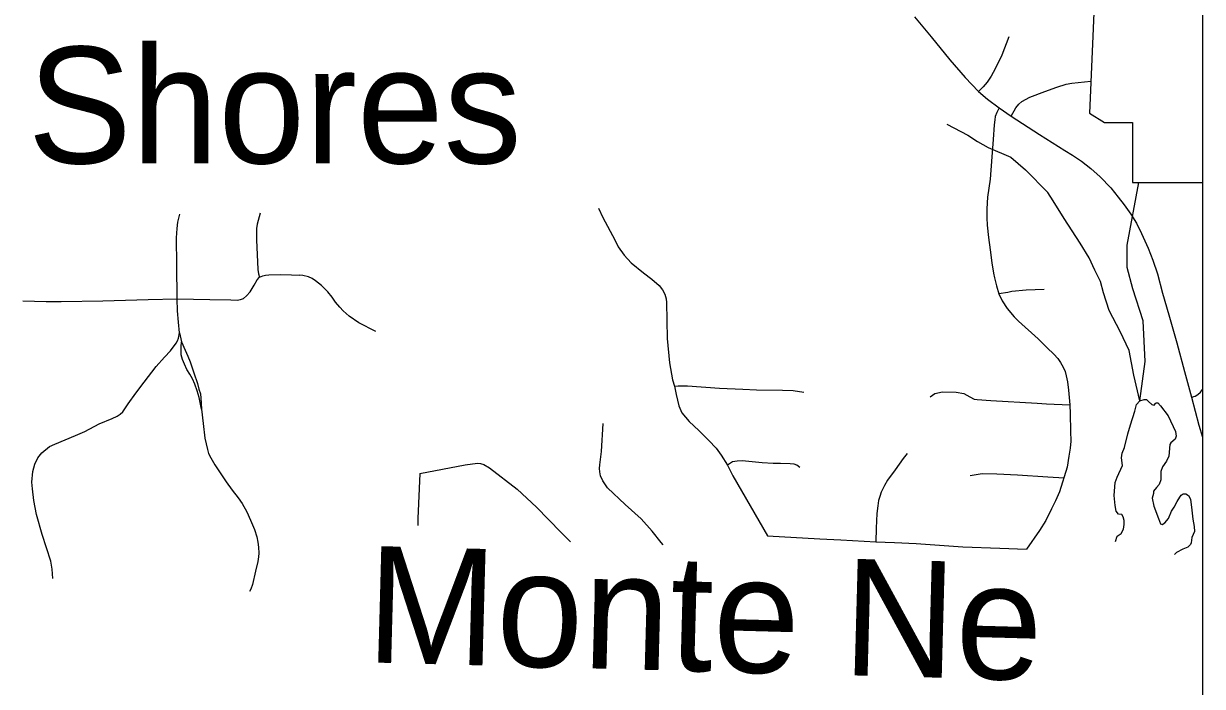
# Model space of a CAD drawing. Extents: x 670147 to 673275, y 705573 to 707613.
# Drawn here: x 672115.2 to 672221.9, y 706556.9 to 706616.9 of the extents above; entities that cross this region are included whole.
import ezdxf

# ---------------------------------------------------------------- set-up
doc = ezdxf.new("R2010")
doc.units = 0
for name, color, linetype in [('10', 7, 'Continuous'), ('21', 7, 'Continuous'), ('24', 7, 'Continuous'), ('31', 7, 'Continuous'), ('32', 7, 'Continuous'), ('35', 7, 'Continuous'), ('45', 7, 'Continuous'), ('9', 7, 'Continuous'), ('R_NoPlot', 7, 'Continuous')]:
    doc.layers.add(name, color=color, linetype=linetype)

msp = doc.modelspace()

# ---------------------------------------------------------------- linework, layer by layer
at = {"layer": '10'}
msp.add_lwpolyline([(672195.84, 706617.54), (672197.36, 706615.72), (672199.05, 706613.64), (672200.45, 706612.03), (672201.64, 706610.78), (672202.46, 706610.08), (672203.53, 706609.3), (672204.61, 706608.53), (672207.18, 706606.89), (672209.48, 706605.44), (672210.17, 706605), (672210.98, 706604.47), (672211.82, 706603.79), (672212.66, 706603.04), (672213.65, 706602.03), (672214.31, 706601.21), (672214.84, 706600.49), (672215.44, 706599.67), (672215.96, 706598.83), (672216.42, 706597.89), (672217.01, 706596.58), (672217.43, 706595.49), (672217.86, 706594.26), (672218.32, 706592.51), (672218.89, 706590.53), (672219.61, 706588), (672220.32, 706585.4), (672220.95, 706583.07), (672221.61, 706580.54), (672221.93, 706579.45)], dxfattribs=at)
at = {"layer": '21'}
for p, q in [((672212.38, 706624.19), (672211.71, 706608.8)), ((672211.71, 706608.8), (672213.06, 706607.95)), ((672213.06, 706607.95), (672215.6, 706607.95)), ((672215.6, 706607.95), (672215.6, 706602.54)), ((672215.6, 706602.54), (672221.93, 706602.54))]:
    msp.add_line(p, q, dxfattribs=at)
at = {"layer": '31'}
for points in [[(672204.41, 706615.74), (672203.77, 706614.08), (672203.16, 706612.83), (672202.8, 706612.15), (672202.44, 706611.63), (672202.07, 706611.2), (672201.64, 706610.78)], [(672203.53, 706609.3), (672203.32, 706608.88), (672203.17, 706608.5), (672203.12, 706608.21), (672203.07, 706607.75), (672202.99, 706606.43), (672202.86, 706604.84), (672202.7, 706602.84), (672202.47, 706601.19), (672202.41, 706600.15), (672202.4, 706599.33), (672202.43, 706598.65), (672202.56, 706597.55), (672202.72, 706596.43), (672202.87, 706595.23), (672203, 706594.3), (672203.1, 706593.9), (672203.28, 706593.17), (672203.5, 706592.45), (672203.8, 706591.8), (672204.25, 706591.1), (672204.87, 706590.34), (672205.28, 706589.97), (672207.05, 706588.36), (672207.88, 706587.53), (672208.48, 706586.96), (672208.83, 706586.58), (672209.09, 706586.22), (672209.33, 706585.78), (672209.49, 706585.39), (672209.6, 706585), (672209.72, 706584.46), (672209.79, 706583.69), (672209.92, 706582.39), (672209.95, 706581.55), (672209.99, 706579.99), (672210, 706579.08), (672209.95, 706578.46), (672209.84, 706577.71), (672209.67, 706576.74), (672208.98, 706574.48), (672208.64, 706573.68), (672208.27, 706572.96), (672207.74, 706571.9), (672207.18, 706570.98), (672205.99, 706569.3)], [(672129.1, 706590.89), (672129.06, 706591.97), (672129.03, 706595.03), (672129, 706597.5), (672129.07, 706598.37), (672129.14, 706598.92), (672129.28, 706599.53), (672129.32, 706599.66)], [(672115.09, 706591.79), (672117.21, 706591.73), (672118.56, 706591.73), (672122.35, 706591.81), (672126.44, 706591.92), (672129.06, 706591.97), (672132.03, 706591.92)], [(672207.59, 706592.84), (672205.98, 706592.76), (672204.66, 706592.65), (672204.3, 706592.57), (672203.5, 706592.45)], [(672220.95, 706583.07), (672221.29, 706583.16), (672221.52, 706583.3), (672221.75, 706583.52), (672221.93, 706583.76)], [(672151.05, 706576.16), (672150.87, 706572.07), (672150.87, 706571.43)]]:
    msp.add_lwpolyline(points, dxfattribs=at)
at = {"layer": '32'}
for points in [[(672167.22, 706600.19), (672167.62, 706599.36), (672168.71, 706597.32), (672169.01, 706596.69), (672169.56, 706595.94), (672170.2, 706595.24), (672171.32, 706594.33), (672172.06, 706593.76), (672172.74, 706593.19), (672173.04, 706592.79), (672173.25, 706592.41), (672173.37, 706591.97), (672173.4, 706591.65), (672173.45, 706588.4), (672173.65, 706586.18), (672173.93, 706584.63), (672174.13, 706584.07), (672174.27, 706583.31), (672174.51, 706582.28), (672174.77, 706581.65), (672175.43, 706580.86), (672176.31, 706580.04), (672177.24, 706579.15), (672177.9, 706578.44), (672178.35, 706577.82), (672178.92, 706576.92), (672179.39, 706575.94), (672182.53, 706570.51)], [(672132.03, 706591.92), (672133.92, 706591.88), (672134.49, 706591.87), (672134.81, 706591.92), (672135.08, 706592.02), (672135.34, 706592.24), (672135.68, 706592.63), (672136.04, 706593.22), (672136.31, 706593.71), (672136.53, 706593.94), (672136.82, 706594.07), (672137.06, 706594.13), (672137.38, 706594.15), (672138.43, 706594.18), (672139.44, 706594.17), (672140.14, 706594.13)], [(672147.05, 706589.01), (672145.51, 706589.81), (672144.65, 706590.4), (672144.1, 706590.89), (672143.79, 706591.24), (672143.4, 706591.69), (672143.12, 706592.14), (672142.71, 706592.61), (672142.15, 706593.19), (672141.6, 706593.6), (672141.3, 706593.83), (672140.95, 706593.97), (672140.44, 706594.1), (672140.14, 706594.13)], [(672119.87, 706579.6), (672120.7, 706579.97), (672122, 706580.64), (672123.18, 706581.15), (672123.63, 706581.36), (672123.9, 706581.53), (672124.14, 706581.74), (672124.63, 706582.48), (672125.34, 706583.42), (672126.09, 706584.43), (672127.16, 706585.84), (672127.91, 706586.69), (672128.46, 706587.28), (672128.99, 706587.95), (672129.1, 706588.17), (672129.19, 706588.43), (672129.27, 706588.91), (672129.2, 706589.86), (672129.1, 706590.89)], [(672129.27, 706588.91), (672129.46, 706588.09), (672129.79, 706587.33), (672130.04, 706586.78), (672130.26, 706586.26), (672130.57, 706585.28), (672130.9, 706584.31), (672131.04, 706583.81), (672131.17, 706583.36), (672131.22, 706582.97), (672131.25, 706582.54), (672131.27, 706581.97)], [(672131.27, 706581.97), (672131.05, 706583.05), (672130.87, 706583.64), (672130.67, 706584.25), (672130.46, 706584.74), (672130.23, 706585.14), (672129.94, 706585.59), (672129.73, 706586.05), (672129.55, 706586.47), (672129.44, 706586.92), (672129.44, 706587.62), (672129.46, 706588.09)], [(672174.13, 706584.07), (672174.45, 706584.09), (672175.28, 706584.09), (672178.2, 706583.89), (672180.3, 706583.8), (672181.53, 706583.74)], [(672131.27, 706581.97), (672131.42, 706580.68), (672131.58, 706579.35), (672131.81, 706578.32), (672131.92, 706577.97), (672132.12, 706577.56), (672132.47, 706576.93), (672133.5, 706575.4), (672134.06, 706574.65), (672134.59, 706573.94), (672134.96, 706573.42), (672135.39, 706572.69), (672135.72, 706571.93), (672136.07, 706571.07), (672136.29, 706570.42), (672136.39, 706569.93), (672136.44, 706569.48), (672136.47, 706568.92), (672136.43, 706568.59), (672136.37, 706568.19), (672136.15, 706567.31), (672135.88, 706566.1), (672135.74, 706565.68), (672135.63, 706565.47)], [(672185.48, 706576.7), (672185.21, 706576.91), (672184.95, 706577.01), (672184.59, 706577.04), (672183.73, 706577.05), (672183.06, 706577.05), (672182.07, 706577.11), (672180.23, 706577.31), (672179.8, 706577.28), (672179.38, 706577.2), (672179.18, 706577.1), (672178.92, 706576.92)], [(672195.2, 706577.98), (672194.82, 706577.52), (672194.11, 706576.49), (672193.42, 706575.55), (672193.13, 706575.07), (672192.84, 706574.46), (672192.7, 706574.06), (672192.6, 706573.71), (672192.52, 706573.22), (672192.45, 706572.53), (672192.39, 706571.21), (672192.36, 706569.97)], [(672182.53, 706570.51), (672187.28, 706570.23), (672189.18, 706570.13), (672192.36, 706569.97), (672194.03, 706569.9), (672196.01, 706569.81), (672200.23, 706569.52), (672203.58, 706569.38), (672205.99, 706569.3)]]:
    msp.add_lwpolyline(points, dxfattribs=at)
at = {"layer": '35'}
for points in [[(672198.79, 706607.8), (672200.68, 706606.82), (672201.55, 706606.24), (672202.52, 706605.71), (672204.58, 706604.83), (672205.92, 706603.66), (672207.92, 706601.62)], [(672216.25, 706582.74), (672215.71, 706585.06), (672215.29, 706587.3), (672214.47, 706589.03), (672213.5, 706590.92), (672212.97, 706592.52), (672212.69, 706593.54), (672212.2, 706594.58), (672211.67, 706595.7), (672210.85, 706597.02), (672209.42, 706599.25), (672208.41, 706600.85), (672207.92, 706601.62)], [(672216.25, 706582.74), (672216.76, 706586.31), (672216.56, 706590), (672215.64, 706592.9), (672215.11, 706594.81), (672215.11, 706596.85), (672216.17, 706602.54)]]:
    msp.add_lwpolyline(points, dxfattribs=at)
at = {"layer": '45'}
for points in [[(672204.61, 706608.53), (672205.04, 706609.28), (672205.3, 706609.63), (672205.59, 706609.87), (672206.29, 706610.25), (672207.65, 706610.77), (672208.75, 706611.18), (672209.59, 706611.44), (672210.1, 706611.54), (672211.84, 706611.71)], [(672136.6, 706599.76), (672136.49, 706599.41), (672136.32, 706598.76), (672136.26, 706598.36), (672136.24, 706597.99), (672136.25, 706597.34), (672136.37, 706594.63), (672136.45, 706594.24), (672136.53, 706593.94)], [(672181.53, 706583.74), (672183.89, 706583.72), (672184.85, 706583.66), (672185.83, 706583.51)], [(672197.28, 706583.09), (672197.71, 706583.41), (672198.38, 706583.56), (672199.63, 706583.52), (672200.32, 706583.39), (672200.88, 706583.1), (672201.25, 706582.9), (672201.54, 706582.85), (672202.77, 706582.77), (672206.95, 706582.53), (672207.82, 706582.47), (672209.92, 706582.39)], [(672171.09, 706572.05), (672169.64, 706573.35), (672168.04, 706574.84), (672167.61, 706575.49), (672167.41, 706575.94), (672167.34, 706576.3), (672167.32, 706576.6), (672167.36, 706576.95), (672167.5, 706578.15), (672167.64, 706580.69)], [(672117.8, 706566.64), (672117.76, 706567.47), (672117.64, 706568.21), (672116.84, 706570.62), (672116.33, 706572.44), (672116.09, 706573.7), (672115.96, 706574.76), (672115.92, 706575.36), (672116.01, 706576.34), (672116.19, 706576.99), (672116.46, 706577.58), (672116.81, 706578.03), (672117.51, 706578.59), (672118, 706578.82), (672119.87, 706579.6)], [(672151.05, 706576.16), (672155.15, 706576.93), (672156.26, 706577.09), (672156.55, 706577.07), (672156.84, 706576.96), (672157.36, 706576.67), (672159.86, 706574.72), (672161.61, 706573.1), (672163.83, 706570.84), (672164.7, 706569.96)], [(672200.91, 706575.97), (672201.99, 706576.14), (672203.32, 706576.13), (672205.17, 706576.04), (672207.93, 706575.84), (672209.4, 706575.77)], [(672173.09, 706569.68), (672172.92, 706569.91), (672172.1, 706570.94), (672171.09, 706572.05)]]:
    msp.add_lwpolyline(points, dxfattribs=at)
at = {"layer": '9'}
for points in [[(672214.07, 706569.99), (672214.2, 706570.48), (672214.57, 706570.72), (672214.78, 706571.1), (672214.84, 706571.54), (672214.84, 706571.89), (672214.76, 706572.23), (672214.63, 706572.44), (672214.34, 706572.46), (672214.11, 706572.75), (672214.02, 706573.24), (672213.93, 706574.15), (672214.02, 706575.35), (672214.2, 706575.83), (672214.69, 706576.88), (672214.61, 706577.58), (672214.65, 706578), (672214.88, 706578.5), (672215.17, 706579.76), (672215.43, 706580.57), (672215.8, 706581.81), (672215.97, 706582.4), (672216.25, 706582.74), (672216.67, 706582.86), (672216.87, 706582.86), (672217.04, 706582.69), (672217.36, 706582.4), (672217.44, 706582.38), (672217.55, 706582.36), (672217.69, 706582.5), (672217.74, 706582.57), (672217.88, 706582.55), (672218.15, 706582.3), (672218.83, 706581.39), (672219.48, 706579.95), (672219.54, 706579.53), (672219.46, 706579.27), (672219.06, 706578.94), (672218.99, 706578.79), (672218.89, 706577.72), (672218.68, 706577.28), (672218.32, 706576.76), (672218.16, 706576.34), (672218.16, 706576.26), (672218.18, 706575.86), (672218.18, 706575.58), (672218.03, 706575.17), (672217.76, 706574.87), (672217.5, 706574.54), (672217.5, 706574.33), (672217.38, 706573.91), (672217.52, 706573.19), (672217.94, 706572.08), (672218.13, 706571.6), (672218.3, 706571.52), (672218.53, 706571.68), (672218.87, 706572.06), (672219.14, 706572.73), (672219.38, 706573.09)], [(672219.38, 706573.09), (672219.66, 706573.63), (672219.88, 706574.01), (672220.02, 706574.2), (672220.19, 706574.32), (672220.44, 706574.3), (672220.67, 706574.16), (672220.84, 706573.82), (672220.97, 706572.82), (672221.05, 706572), (672221.18, 706571.35), (672221.22, 706570.89), (672220.97, 706570.36), (672220.92, 706569.86), (672220.84, 706569.73), (672220.61, 706569.48), (672220.17, 706569.31), (672219.58, 706568.98), (672219.41, 706568.82)]]:
    msp.add_lwpolyline(points, dxfattribs=at)
at = {"layer": 'R_NoPlot'}
msp.add_lwpolyline([(671149.93, 706689.36), (672221.93, 706689.36), (672221.93, 705919.71), (671149.93, 705919.71)], close=True, dxfattribs=at)

# ---------------------------------------------------------------- texts
at = {"layer": '24'}
msp.add_text('Shores', height=10.56, dxfattribs=at).set_placement((672115.53, 706604.26))
msp.add_text('Monte Ne', height=10.56, rotation=358.4649, dxfattribs=at).set_placement((672146.12, 706559.04))

doc.saveas('drawing.dxf')
